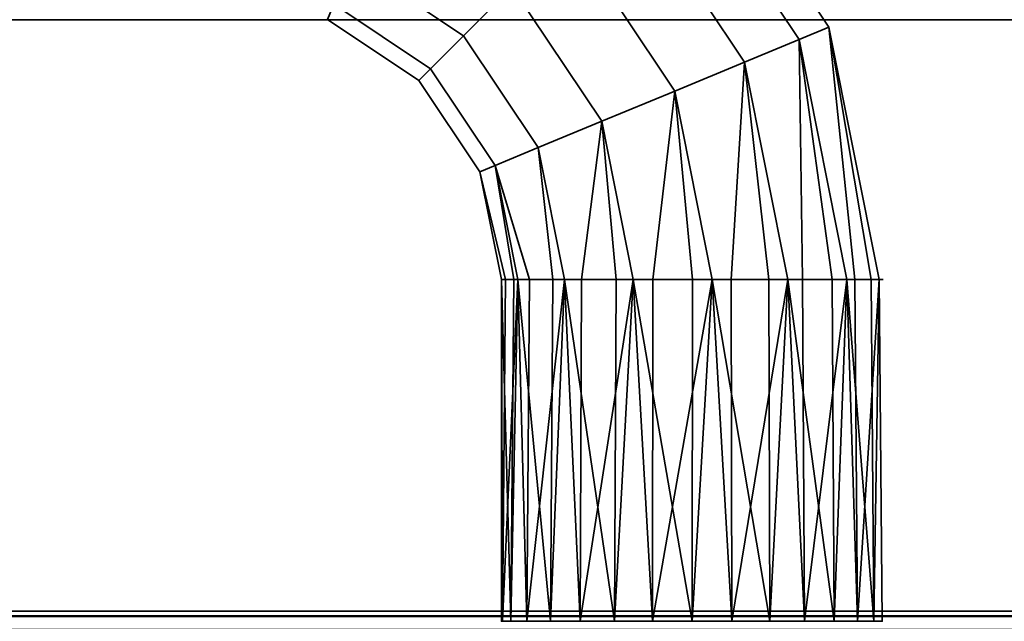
# Model space of a CAD drawing. Header units: millimetres. Extents: x -503 to 6703, y -110 to 193.
# Tile 764 of 1056: x 2733 to 2782, y 17 to 47. Entities that reach past the tile are written whole.
import ezdxf

# ---------------------------------------------------------------- set-up
doc = ezdxf.new("R2010")
doc.units = ezdxf.units.MM
doc.layers.add('151', color=7, linetype='Continuous', true_color=0xffffff)

# ---------------------------------------------------------------- blocks, each defined once
blk = doc.blocks.new('UG_SURFACE_003')
at = {"layer": '151', "color": 252, "linetype": 'Continuous', "lineweight": 35}
for points in [[(3602.5, -14, 2212.25), (3602.5, 174.4, 2212.25), (2397.5, 174.4, 2212.25), (2397.5, -14, 2212.25)], [(2547.5, -14, 2062.25), (2547.5, 174.4, 2062.25), (3452.5, 174.4, 2062.25), (3452.5, -14, 2062.25)]]:
    blk.add_3dface(points, dxfattribs=at)
blk = doc.blocks.new('UG_SURFACE_209')
at = {"layer": '151', "color": 252, "linetype": 'Continuous', "lineweight": 35}
for points in [[(2771.312, 45.934, 1098.416), (2764.552, 56.052, 1098.416), (2765.688, 57.188, 1102.025), (2772.796, 46.549, 1102.025)], [(2772.796, 46.549, 1105.975), (2765.688, 57.188, 1105.975), (2764.552, 56.052, 1109.584), (2771.312, 45.934, 1109.584)], [(2772.796, 46.549, 1102.025), (2765.688, 57.188, 1102.025), (2765.688, 57.188, 1105.975), (2772.796, 46.549, 1105.975)], [(2768.6, 44.811, 1095.773), (2762.476, 53.976, 1095.773), (2764.552, 56.052, 1098.416), (2771.312, 45.934, 1098.416)], [(2771.312, 45.934, 1109.584), (2764.552, 56.052, 1109.584), (2762.476, 53.976, 1112.227), (2768.6, 44.811, 1112.227)], [(2765.129, 43.373, 1094.552), (2759.819, 51.319, 1094.552), (2762.476, 53.976, 1095.773), (2768.6, 44.811, 1095.773)], [(2768.6, 44.811, 1112.227), (2762.476, 53.976, 1112.227), (2759.819, 51.319, 1113.448), (2765.129, 43.373, 1113.448)], [(2754.622, 46.122, 1096.94), (2749.06, 49.838, 1096.94), (2750.37, 52.999, 1094.965), (2757.041, 48.541, 1094.965)], [(2757.041, 48.541, 1113.035), (2750.37, 52.999, 1113.035), (2749.06, 49.838, 1111.06), (2754.622, 46.122, 1111.06)], [(2761.499, 41.87, 1094.965), (2757.041, 48.541, 1094.965), (2759.819, 51.319, 1094.552), (2765.129, 43.373, 1094.552)], [(2765.129, 43.373, 1113.448), (2759.819, 51.319, 1113.448), (2757.041, 48.541, 1113.035), (2761.499, 41.87, 1113.035)], [(2752.98, 44.48, 1100.136), (2748.172, 47.693, 1100.136), (2749.06, 49.838, 1096.94), (2754.622, 46.122, 1096.94)], [(2754.622, 46.122, 1111.06), (2749.06, 49.838, 1111.06), (2748.172, 47.693, 1107.864), (2752.98, 44.48, 1107.864)], [(2758.338, 40.56, 1096.94), (2754.622, 46.122, 1096.94), (2757.041, 48.541, 1094.965), (2761.499, 41.87, 1094.965)], [(2761.499, 41.87, 1113.035), (2757.041, 48.541, 1113.035), (2754.622, 46.122, 1111.06), (2758.338, 40.56, 1111.06)], [(2752.399, 43.899, 1104), (2747.858, 46.934, 1104), (2748.172, 47.693, 1100.136), (2752.98, 44.48, 1100.136)], [(2752.98, 44.48, 1107.864), (2748.172, 47.693, 1107.864), (2747.858, 46.934, 1104), (2752.399, 43.899, 1104)], [(2772.796, 46.549, 1105.975), (2771.312, 45.934, 1109.584), (2773.686, 34, 1109.584), (2774.085, 34, 1108.687)], [(2774.893, 34, 1101.128), (2773.686, 34, 1098.416), (2771.312, 45.934, 1098.416), (2772.796, 46.549, 1102.025)], [(2772.796, 46.549, 1105.975), (2775.292, 34, 1105.975), (2775.292, 34, 1104.993)], [(2772.796, 46.549, 1102.025), (2775.292, 34, 1102.025), (2774.893, 34, 1101.128)], [(2775.292, 34, 1104.993), (2775.292, 34, 1102.025), (2772.796, 46.549, 1102.025), (2772.796, 46.549, 1105.975)], [(2774.085, 34, 1108.687), (2775.292, 34, 1105.975), (2772.796, 46.549, 1105.975)], [(2756.193, 39.672, 1100.136), (2752.98, 44.48, 1100.136), (2754.622, 46.122, 1096.94), (2758.338, 40.56, 1096.94)], [(2758.338, 40.56, 1111.06), (2754.622, 46.122, 1111.06), (2752.98, 44.48, 1107.864), (2756.193, 39.672, 1107.864)], [(2771.312, 45.934, 1109.584), (2768.6, 44.811, 1112.227), (2770.75, 34, 1112.227), (2771.48, 34, 1111.57)], [(2772.956, 34, 1097.759), (2770.75, 34, 1095.773), (2768.6, 44.811, 1095.773), (2771.312, 45.934, 1098.416)], [(2771.312, 45.934, 1098.416), (2773.686, 34, 1098.416), (2772.956, 34, 1097.759)], [(2771.48, 34, 1111.57), (2773.686, 34, 1109.584), (2771.312, 45.934, 1109.584)], [(2768.6, 44.811, 1112.227), (2765.129, 43.373, 1113.448), (2766.993, 34, 1113.448), (2767.927, 34, 1113.145)], [(2769.816, 34, 1095.469), (2766.993, 34, 1094.552), (2765.129, 43.373, 1094.552), (2768.6, 44.811, 1095.773)], [(2767.927, 34, 1113.145), (2770.75, 34, 1112.227), (2768.6, 44.811, 1112.227)], [(2768.6, 44.811, 1095.773), (2770.75, 34, 1095.773), (2769.816, 34, 1095.469)], [(2755.434, 39.358, 1104), (2752.399, 43.899, 1104), (2752.98, 44.48, 1100.136), (2756.193, 39.672, 1100.136)], [(2756.193, 39.672, 1107.864), (2752.98, 44.48, 1107.864), (2752.399, 43.899, 1104), (2755.434, 39.358, 1104)], [(2765.129, 43.373, 1113.448), (2761.499, 41.87, 1113.035), (2763.064, 34, 1113.035), (2764.041, 34, 1113.138)], [(2766.016, 34, 1094.655), (2763.064, 34, 1094.965), (2761.499, 41.87, 1094.965), (2765.129, 43.373, 1094.552)], [(2764.041, 34, 1113.138), (2766.993, 34, 1113.448), (2765.129, 43.373, 1113.448)], [(2765.129, 43.373, 1094.552), (2766.993, 34, 1094.552), (2766.016, 34, 1094.655)], [(2761.499, 41.87, 1113.035), (2758.338, 40.56, 1111.06), (2759.643, 34, 1111.06), (2760.494, 34, 1111.551)], [(2762.214, 34, 1095.456), (2759.643, 34, 1096.94), (2758.338, 40.56, 1096.94), (2761.499, 41.87, 1094.965)], [(2760.494, 34, 1111.551), (2763.064, 34, 1113.035), (2761.499, 41.87, 1113.035)], [(2761.499, 41.87, 1094.965), (2763.064, 34, 1094.965), (2762.214, 34, 1095.456)], [(2759.066, 34, 1097.735), (2757.321, 34, 1100.136), (2756.193, 39.672, 1100.136), (2758.338, 40.56, 1096.94)], [(2757.899, 34, 1108.659), (2759.643, 34, 1111.06), (2758.338, 40.56, 1111.06), (2756.193, 39.672, 1107.864)], [(2758.338, 40.56, 1096.94), (2759.643, 34, 1096.94), (2759.066, 34, 1097.735)], [(2757.117, 34, 1101.097), (2756.5, 34, 1104), (2755.434, 39.358, 1104), (2756.193, 39.672, 1100.136)], [(2756.704, 34, 1104.961), (2757.321, 34, 1107.864), (2756.193, 39.672, 1107.864), (2755.434, 39.358, 1104)], [(2755.434, 39.358, 1104), (2756.5, 34, 1104), (2756.704, 34, 1104.961)], [(2756.193, 39.672, 1107.864), (2757.321, 34, 1107.864), (2757.899, 34, 1108.659)], [(2756.193, 39.672, 1100.136), (2757.321, 34, 1100.136), (2757.117, 34, 1101.097)], [(2756.965, 17, 1101.064), (2756.5, 17, 1104), (2756.5, 34, 1104)], [(2756.552, 17, 1104.993), (2756.704, 34, 1104.961), (2756.5, 34, 1104)], [(2756.5, 34, 1104), (2756.5, 17, 1104), (2756.552, 17, 1104.993)], [(2756.5, 34, 1104), (2757.117, 34, 1101.097), (2756.965, 17, 1101.064)], [(2756.552, 17, 1104.993), (2757.773, 17, 1108.75), (2757.321, 34, 1107.864)], [(2757.321, 34, 1107.864), (2756.704, 34, 1104.961), (2756.552, 17, 1104.993)], [(2758.94, 17, 1097.643), (2756.965, 17, 1101.064), (2757.321, 34, 1100.136)], [(2756.965, 17, 1101.064), (2757.117, 34, 1101.097), (2757.321, 34, 1100.136)], [(2757.773, 17, 1108.75), (2757.899, 34, 1108.659), (2757.321, 34, 1107.864)], [(2757.321, 34, 1100.136), (2759.066, 34, 1097.735), (2758.94, 17, 1097.643)], [(2757.773, 17, 1108.75), (2760.416, 17, 1111.686), (2759.643, 34, 1111.06)], [(2759.643, 34, 1111.06), (2757.899, 34, 1108.659), (2757.773, 17, 1108.75)], [(2762.136, 17, 1095.321), (2758.94, 17, 1097.643), (2759.643, 34, 1096.94)], [(2758.94, 17, 1097.643), (2759.066, 34, 1097.735), (2759.643, 34, 1096.94)], [(2760.416, 17, 1111.686), (2760.494, 34, 1111.551), (2759.643, 34, 1111.06)], [(2759.643, 34, 1096.94), (2762.214, 34, 1095.456), (2762.136, 17, 1095.321)], [(2760.416, 17, 1111.686), (2764.025, 17, 1113.292), (2763.064, 34, 1113.035)], [(2763.064, 34, 1113.035), (2760.494, 34, 1111.551), (2760.416, 17, 1111.686)], [(2766, 17, 1094.5), (2762.136, 17, 1095.321), (2763.064, 34, 1094.965)], [(2762.136, 17, 1095.321), (2762.214, 34, 1095.456), (2763.064, 34, 1094.965)], [(2764.025, 17, 1113.292), (2764.041, 34, 1113.138), (2763.064, 34, 1113.035)], [(2763.064, 34, 1094.965), (2766.016, 34, 1094.655), (2766, 17, 1094.5)], [(2764.025, 17, 1113.292), (2767.975, 17, 1113.292), (2766.993, 34, 1113.448)], [(2766.993, 34, 1113.448), (2764.041, 34, 1113.138), (2764.025, 17, 1113.292)], [(2769.864, 17, 1095.321), (2766, 17, 1094.5), (2766.993, 34, 1094.552)], [(2766, 17, 1094.5), (2766.016, 34, 1094.655), (2766.993, 34, 1094.552)], [(2767.975, 17, 1113.292), (2767.927, 34, 1113.145), (2766.993, 34, 1113.448)], [(2766.993, 34, 1094.552), (2769.816, 34, 1095.469), (2769.864, 17, 1095.321)], [(2770.75, 34, 1112.227), (2767.927, 34, 1113.145), (2767.975, 17, 1113.292)], [(2767.975, 17, 1113.292), (2771.584, 17, 1111.686), (2770.75, 34, 1112.227)], [(2769.864, 17, 1095.321), (2769.816, 34, 1095.469), (2770.75, 34, 1095.773)], [(2773.06, 17, 1097.643), (2769.864, 17, 1095.321), (2770.75, 34, 1095.773)], [(2771.584, 17, 1111.686), (2771.48, 34, 1111.57), (2770.75, 34, 1112.227)], [(2770.75, 34, 1095.773), (2772.956, 34, 1097.759), (2773.06, 17, 1097.643)], [(2773.686, 34, 1109.584), (2771.48, 34, 1111.57), (2771.584, 17, 1111.686)], [(2771.584, 17, 1111.686), (2774.227, 17, 1108.75), (2773.686, 34, 1109.584)], [(2773.06, 17, 1097.643), (2772.956, 34, 1097.759), (2773.686, 34, 1098.416)], [(2775.035, 17, 1101.064), (2773.06, 17, 1097.643), (2773.686, 34, 1098.416)], [(2774.227, 17, 1108.75), (2774.085, 34, 1108.687), (2773.686, 34, 1109.584)], [(2773.686, 34, 1098.416), (2774.893, 34, 1101.128), (2775.035, 17, 1101.064)], [(2775.292, 34, 1105.975), (2774.085, 34, 1108.687), (2774.227, 17, 1108.75)], [(2774.227, 17, 1108.75), (2775.448, 17, 1104.993), (2775.292, 34, 1105.975)], [(2775.035, 17, 1101.064), (2774.893, 34, 1101.128), (2775.292, 34, 1102.025)], [(2775.448, 17, 1104.993), (2775.035, 17, 1101.064), (2775.292, 34, 1102.025)], [(2775.448, 17, 1104.993), (2775.292, 34, 1104.993), (2775.292, 34, 1105.975)], [(2775.292, 34, 1102.025), (2775.292, 34, 1104.993), (2775.448, 17, 1104.993)], [(2756.552, 17, 1104.993), (2756.5, 17, 1104), (2756.965, 17, 1101.064), (2766, 17, 1104)], [(2760.416, 17, 1111.686), (2757.773, 17, 1108.75), (2756.552, 17, 1104.993), (2766, 17, 1104)], [(2766, 17, 1104), (2756.965, 17, 1101.064), (2758.94, 17, 1097.643), (2762.136, 17, 1095.321)], [(2767.975, 17, 1113.292), (2764.025, 17, 1113.292), (2760.416, 17, 1111.686), (2766, 17, 1104)], [(2762.136, 17, 1095.321), (2766, 17, 1094.5), (2769.864, 17, 1095.321), (2766, 17, 1104)], [(2769.864, 17, 1095.321), (2773.06, 17, 1097.643), (2775.035, 17, 1101.064), (2766, 17, 1104)], [(2775.035, 17, 1101.064), (2775.448, 17, 1104.993), (2774.227, 17, 1108.75), (2766, 17, 1104)], [(2774.227, 17, 1108.75), (2771.584, 17, 1111.686), (2767.975, 17, 1113.292), (2766, 17, 1104)]]:
    blk.add_3dface(points, dxfattribs=at)
blk = doc.blocks.new('UG_SURFACE_268')
at = {"layer": '151', "color": 252, "linetype": 'Continuous', "lineweight": 35}
for points in [[(2600.5, 7.25, 2006.75), (3399.5, 7.25, 2006.75), (3399.5, 46.92, 2006.75), (2600.5, 46.92, 2006.75)], [(2602, 7.25, 2005.25), (2602, 46.92, 2005.25), (3398, 46.92, 2005.25), (3398, 7.25, 2005.25)], [(3412.599, 17.266, 2019.849), (2587.401, 17.266, 2019.849), (2586.402, 16.598, 2020.848), (3413.598, 16.598, 2020.848)], [(3411.42, 17.5, 2018.67), (2588.58, 17.5, 2018.67), (2587.401, 17.266, 2019.849), (3412.599, 17.266, 2019.849)], [(2588.58, 17.5, 2018.67), (3411.42, 17.5, 2018.67), (3403.467, 17.5, 2010.717), (2596.533, 17.5, 2010.717)], [(3402.227, 17.239, 2009.477), (2597.773, 17.239, 2009.477), (2596.533, 17.5, 2010.717), (3403.467, 17.5, 2010.717)], [(3401.196, 16.501, 2008.446), (2598.804, 16.501, 2008.446), (2597.773, 17.239, 2009.477), (3402.227, 17.239, 2009.477)]]:
    blk.add_3dface(points, dxfattribs=at)

msp = doc.modelspace()

# ---------------------------------------------------------------- linework, layer by layer
at = {"layer": '151', "color": 252, "linetype": 'Continuous', "lineweight": -3, "true_color": 0x939598}
for p, q in [((3399.5, 46.92, 2006.75), (2600.5, 46.92, 2006.75)), ((3398, 46.92, 2005.25), (2602, 46.92, 2005.25)), ((3411.42, 17.5, 2018.67), (2588.58, 17.5, 2018.67)), ((3403.467, 17.5, 2010.717), (2596.533, 17.5, 2010.717))]:
    msp.add_line(p, q, dxfattribs=at)
at = {"layer": '151', "color": 252, "linetype": 'Continuous', "lineweight": -3, "true_color": 0x939598, "extrusion": (0, 1, 0)}
msp.add_circle((-2766, 1104, 34), 9.5, dxfattribs=at)

# ---------------------------------------------------------------- block references
at = {"layer": '151', "color": 252, "linetype": 'Continuous', "lineweight": -3, "true_color": 0x939598}
for name in ['UG_SURFACE_003', 'UG_SURFACE_268', 'UG_SURFACE_209']:
    msp.add_blockref(name, (0, 0), dxfattribs=at)

doc.saveas('drawing.dxf')
